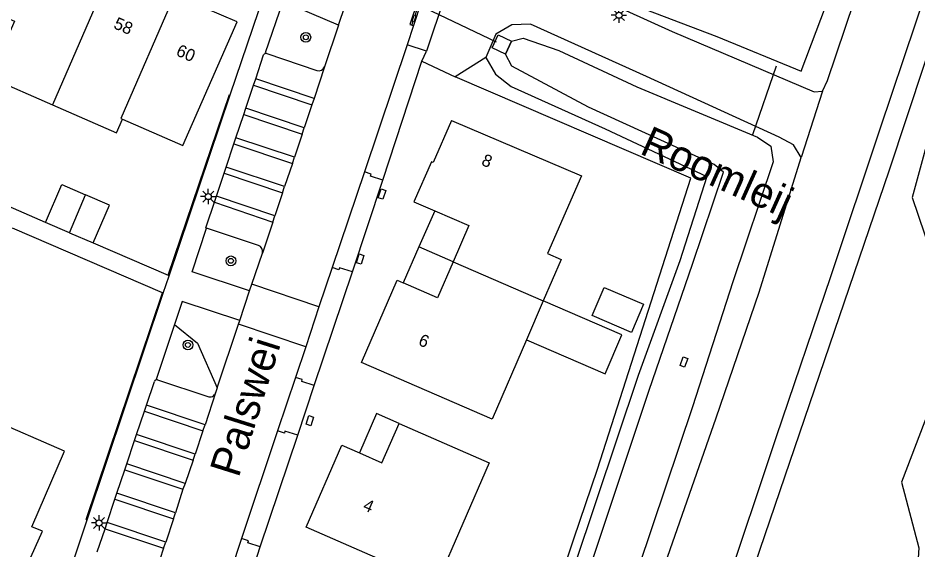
# Model space of a CAD drawing. Extents: x 136000 to 141014, y 402000 to 403500.
# Drawn here: x 138791.4 to 138864.9, y 402799 to 402842.4 of the extents above; entities that cross this region are included whole.
import ezdxf

# ---------------------------------------------------------------- set-up
doc = ezdxf.new("R2010")
doc.units = 0
for name, color, linetype in [('gg-afsc-erfafscheiding', 7, 'Continuous'), ('gg-afsc-hekwerk', 7, 'Continuous'), ('gg-afsc-muur', 7, 'Continuous'), ('gg-anno-huisnummerreeks BGT', 7, 'Continuous'), ('gg-anno-openbare ruimte label', 7, 'Continuous'), ('gg-bbg-bijgebouw', 7, 'Continuous'), ('gg-bbg-hoofdgebouw', 7, 'Continuous'), ('gg-bbg-luifel en loopbrug', 7, 'Continuous'), ('gg-bbg-tussenscheiding', 7, 'Continuous'), ('gg-knt-verharding', 7, 'Continuous'), ('gg-knt-verharding nz', 7, 'Continuous'), ('gg-kntw-bovenkant insteek waterloop', 7, 'Continuous'), ('gg-kntw-waterlijn', 7, 'Continuous'), ('gg-kwrk-duiker nz buis', 7, 'Continuous'), ('gg-kwrk-uitstroombak niveau min 01', 7, 'Continuous'), ('gt-grn-afwateringsgoot', 7, 'Continuous'), ('gt-grn-groengrens', 7, 'Continuous'), ('gt-grn-vlakafsluiter', 7, 'Continuous'), ('gt-symb-afwateringsgoot', 7, 'Continuous'), ('gt-symb-boom', 7, 'Continuous'), ('gt-symb-kolk center center', 7, 'Continuous'), ('gt-symb-lichtmast', 7, 'Continuous')]:
    doc.layers.add(name, color=color, linetype=linetype)

# ---------------------------------------------------------------- blocks, each defined once
blk = doc.blocks.new('gt0-LMAST')
at = {"layer": 'gt-symb-lichtmast'}
for p, q in [((-0.182, 0.173), (-0.447, 0.438)), ((-0.005, 0.246), (-0.005, 0.621)), ((0.172, 0.173), (0.437, 0.438)), ((-0.255, -0.004), (-0.63, -0.004)), ((-0.182, -0.181), (-0.447, -0.446)), ((-0.005, -0.254), (-0.005, -0.629)), ((0.437, -0.446), (0.172, -0.181)), ((0.245, -0.004), (0.62, -0.004))]:
    blk.add_line(p, q, dxfattribs=at)
blk.add_circle((-0.005, -0.004), 0.25, dxfattribs=at)
blk = doc.blocks.new('gt0-BOOM')
at = {"layer": 'gt-symb-boom'}
for radius in [0.4, 0.2]:
    blk.add_circle((0, 0), radius, dxfattribs=at)
blk = doc.blocks.new('gt0-KOLKCC')
at = {"layer": 'gt-symb-kolk center center'}
blk.add_lwpolyline([(-0.375, 0.2), (0.375, 0.2), (0.375, -0.2), (-0.375, -0.2)], close=True, dxfattribs=at)
blk = doc.blocks.new('gt0-AFWGT_1')
at = {"layer": 'gt-symb-afwateringsgoot'}
for p, q in [((-1.076, 0), (-0.726, 0)), ((-0.225, 0), (0.225, 0)), ((0.725, 0), (1.075, 0))]:
    blk.add_line(p, q, dxfattribs=at)
for points in [[(-0.726, 0.075), (-0.225, 0.075), (-0.225, -0.075), (-0.726, -0.075)], [(0.225, 0.075), (0.725, 0.075), (0.725, -0.075), (0.225, -0.075)]]:
    blk.add_lwpolyline(points, close=True, dxfattribs=at)

msp = doc.modelspace()

# ---------------------------------------------------------------- linework, layer by layer
at = {"layer": 'gg-afsc-erfafscheiding'}
msp.add_line((138793.674, 402825.701), (138772.4, 402834.905), dxfattribs=at)
at = {"layer": 'gg-afsc-hekwerk'}
for p, q in [((138846.328, 402829.309), (138827.086, 402837.563)), ((138803.683, 402821.388), (138808.662, 402836.135)), ((138803.221, 402819.954), (138790.965, 402825.236)), ((138797.537, 402824.016), (138803.683, 402821.388)), ((138796.98, 402801.45), (138803.221, 402819.954))]:
    msp.add_line(p, q, dxfattribs=at)
at = {"layer": 'gg-afsc-muur'}
msp.add_line((138836.763, 402799.873), (138838.701, 402805.572), dxfattribs=at)
at = {"layer": 'gg-bbg-bijgebouw'}
for q in [(138793.674, 402825.701), (138797.537, 402824.016)]:
    msp.add_line((138795.606, 402824.858), q, dxfattribs=at)
for points in [[(138793.674, 402825.701), (138795.002, 402828.777), (138796.937, 402827.942)], [(138797.537, 402824.016), (138798.871, 402827.107), (138796.937, 402827.942)], [(138842.467, 402819.014), (138841.483, 402816.723), (138838.268, 402818.092), (138839.252, 402820.383), (138842.467, 402819.014)]]:
    msp.add_lwpolyline(points, dxfattribs=at)
at = {"layer": 'gg-bbg-hoofdgebouw'}
msp.add_line((138834.279, 402819.292), (138832.902, 402816.111), dxfattribs=at)
for points in [[(138799.936, 402834.117), (138804.88, 402831.961), (138809.299, 402842.059), (138804.199, 402844.276)], [(138788.089, 402843.411), (138791.122, 402842.105), (138789.132, 402837.51), (138794.229, 402835.291)], [(138794.229, 402835.291), (138799.458, 402833.015), (138799.936, 402834.117)], [(138826.779, 402834.023), (138825.297, 402830.584), (138825.158, 402830.643), (138823.724, 402827.383), (138825.416, 402826.648)], [(138826.779, 402834.023), (138837.389, 402829.501), (138834.628, 402823.156), (138835.743, 402822.673), (138834.279, 402819.292)], [(138825.416, 402826.648), (138828.201, 402825.438), (138826.92, 402822.492)], [(138826.92, 402822.492), (138825.639, 402819.546), (138822.852, 402820.758)], [(138832.902, 402816.111), (138830.104, 402809.651), (138819.441, 402814.279), (138822.354, 402820.974), (138822.852, 402820.758)], [(138782.709, 402806.602), (138786.556, 402804.929), (138783.925, 402798.901), (138785.77, 402798.096), (138785.533, 402797.539), (138789.204, 402795.949), (138789.442, 402796.5), (138791.278, 402795.705), (138793.403, 402800.492), (138792.54, 402800.865), (138795.21, 402807.032), (138789.064, 402809.693), (138789.885, 402811.595), (138785.691, 402813.413)], [(138822.506, 402809.286), (138829.872, 402806.082), (138825.563, 402796.184), (138814.928, 402800.825), (138817.834, 402807.515), (138819.272, 402806.886)], [(138819.272, 402806.886), (138821.109, 402806.082), (138822.506, 402809.286)]]:
    msp.add_lwpolyline(points, dxfattribs=at)
at = {"layer": 'gg-bbg-luifel en loopbrug'}
for p, q in [((138825.416, 402826.648), (138824.134, 402823.703)), ((138824.134, 402823.703), (138822.852, 402820.758)), ((138826.92, 402822.492), (138824.134, 402823.703))]:
    msp.add_line(p, q, dxfattribs=at)
for points in [[(138832.902, 402816.111), (138839.324, 402813.346), (138840.692, 402816.515), (138834.279, 402819.292)], [(138822.506, 402809.286), (138820.658, 402810.091), (138819.272, 402806.886)]]:
    msp.add_lwpolyline(points, dxfattribs=at)
at = {"layer": 'gg-bbg-tussenscheiding'}
for p, q in [((138799.099, 402846.494), (138794.229, 402835.291)), ((138795.606, 402824.858), (138796.937, 402827.942)), ((138826.92, 402822.492), (138834.279, 402819.292))]:
    msp.add_line(p, q, dxfattribs=at)
msp.add_lwpolyline([(138804.199, 402844.276), (138799.806, 402834.173), (138799.936, 402834.117)], dxfattribs=at)
at = {"layer": 'gg-knt-verharding'}
for p, q in [((138831.394, 402859.571), (138824.74, 402839.664)), ((138817.575, 402841.787), (138818.12, 402843.405)), ((138817.575, 402841.787), (138816.429, 402838.388)), ((138823.681, 402841.749), (138823.16, 402840.193)), ((138823.16, 402840.193), (138819.677, 402829.825)), ((138824.74, 402839.664), (138823.16, 402840.193)), ((138810.81, 402837.415), (138811.459, 402839.358)), ((138811.714, 402839.481), (138815.8, 402838.084)), ((138810.005, 402835.005), (138810.634, 402836.889)), ((138810.634, 402836.889), (138810.81, 402837.415)), ((138803.743, 402821.345), (138808.738, 402836.109)), ((138809.837, 402834.504), (138810.005, 402835.005)), ((138809.203, 402832.606), (138809.837, 402834.504)), ((138809.038, 402832.111), (138809.203, 402832.606)), ((138808.403, 402830.21), (138809.038, 402832.111)), ((138807.606, 402827.825), (138808.241, 402829.724)), ((138808.241, 402829.724), (138808.403, 402830.21)), ((138819.677, 402829.825), (138817.055, 402822.02)), ((138818.698, 402821.655), (138821.192, 402829.135)), ((138807.443, 402827.337), (138807.606, 402827.825)), ((138811.031, 402823.812), (138806.804, 402825.22)), ((138810.505, 402820.666), (138811.363, 402823.199)), ((138817.055, 402822.02), (138815.977, 402818.812)), ((138803.271, 402819.928), (138803.743, 402821.345)), ((138809.522, 402817.692), (138810.316, 402820.109)), ((138810.316, 402820.109), (138810.505, 402820.666)), ((138815.977, 402818.812), (138810.505, 402820.666)), ((138797.062, 402801.422), (138803.271, 402819.928)), ((138815.977, 402818.812), (138814.89, 402815.543)), ((138807.672, 402812.195), (138809.418, 402817.384)), ((138809.418, 402817.384), (138809.522, 402817.692)), ((138814.89, 402815.543), (138809.418, 402817.384)), ((138814.89, 402815.543), (138814.058, 402813.051)), ((138801.898, 402810.784), (138802.548, 402812.725)), ((138802.799, 402812.847), (138806.9, 402811.484)), ((138814.058, 402813.051), (138812.603, 402808.695)), ((138807.672, 402812.195), (138807.534, 402811.782)), ((138814.239, 402808.329), (138815.586, 402812.381)), ((138801.736, 402810.301), (138801.898, 402810.784)), ((138801.099, 402808.398), (138801.736, 402810.301)), ((138800.931, 402807.898), (138801.099, 402808.398)), ((138812.603, 402808.695), (138809.665, 402799.898)), ((138800.295, 402805.997), (138800.931, 402807.898)), ((138799.492, 402803.599), (138800.132, 402805.509)), ((138800.132, 402805.509), (138800.295, 402805.997)), ((138798.689, 402801.203), (138799.326, 402803.104)), ((138799.326, 402803.104), (138799.492, 402803.599)), ((138793.676, 402791.328), (138797.062, 402801.422)), ((138798.519, 402800.695), (138798.689, 402801.203)), ((138797.889, 402798.814), (138798.519, 402800.695)), ((138809.665, 402799.898), (138808.209, 402795.538)), ((138809.843, 402795.187), (138811.186, 402799.212))]:
    msp.add_line(p, q, dxfattribs=at)
for points in [[(138808.738, 402836.109), (138811.532, 402844.367), (138811.485, 402844.387)], [(138817.575, 402841.787), (138813.013, 402843.731), (138811.596, 402839.521), (138811.714, 402839.481)], [(138821.192, 402829.135), (138820.173, 402829.473), (138820.229, 402829.64), (138819.677, 402829.825)], [(138806.804, 402825.22), (138806.743, 402825.24), (138806.806, 402825.429), (138807.443, 402827.337)], [(138810.316, 402820.109), (138805.623, 402821.676), (138806.804, 402825.22)], [(138818.698, 402821.655), (138817.663, 402821.998), (138817.608, 402821.834), (138817.055, 402822.02)], [(138809.522, 402817.692), (138804.812, 402819.246), (138804.181, 402817.354)], [(138804.181, 402817.354), (138802.691, 402812.883), (138802.799, 402812.847)], [(138815.586, 402812.381), (138814.569, 402812.707), (138814.608, 402812.867), (138814.058, 402813.051)], [(138814.239, 402808.329), (138813.203, 402808.657), (138813.159, 402808.509), (138812.603, 402808.695)], [(138811.186, 402799.212), (138810.164, 402799.545), (138810.214, 402799.715), (138809.665, 402799.898)]]:
    msp.add_lwpolyline(points, dxfattribs=at)
for centre, radius, start, end in [((138811.675, 402839.237), 0.247, 80.85781, 150.64314), ((138815.96, 402838.555), 0.497, 251.17163, 340.41796), ((138810.883, 402823.336), 0.499, 344.09249, 72.78735), ((138802.738, 402812.654), 0.203, 72.41589, 159.42878), ((138807.07, 402811.945), 0.491, 249.71402, 340.63599)]:
    msp.add_arc(centre, radius, start, end, dxfattribs=at)
at = {"layer": 'gg-knt-verharding nz'}
for p, q in [((138816.429, 402838.388), (138815.574, 402835.806)), ((138810.634, 402836.889), (138815.406, 402835.295)), ((138815.574, 402835.806), (138810.81, 402837.415)), ((138815.574, 402835.806), (138815.406, 402835.295)), ((138814.773, 402833.406), (138810.005, 402835.005)), ((138815.406, 402835.295), (138814.773, 402833.406)), ((138809.837, 402834.504), (138814.613, 402832.908)), ((138814.613, 402832.908), (138814.773, 402833.406)), ((138813.974, 402831.008), (138809.203, 402832.606)), ((138814.613, 402832.908), (138813.974, 402831.008)), ((138809.038, 402832.111), (138813.811, 402830.512)), ((138813.811, 402830.512), (138813.974, 402831.008)), ((138813.811, 402830.512), (138813.169, 402828.619)), ((138808.241, 402829.724), (138813.008, 402828.117)), ((138813.169, 402828.619), (138808.403, 402830.21)), ((138813.008, 402828.117), (138812.37, 402826.225)), ((138813.008, 402828.117), (138813.169, 402828.619)), ((138807.443, 402827.337), (138812.209, 402825.728)), ((138812.37, 402826.225), (138807.606, 402827.825)), ((138812.209, 402825.728), (138812.37, 402826.225)), ((138812.209, 402825.728), (138811.363, 402823.199)), ((138807.534, 402811.782), (138806.686, 402809.185)), ((138806.686, 402809.185), (138801.898, 402810.784)), ((138801.736, 402810.301), (138806.49, 402808.692)), ((138806.49, 402808.692), (138806.686, 402809.185)), ((138805.869, 402806.794), (138801.099, 402808.398)), ((138806.49, 402808.692), (138805.869, 402806.794)), ((138800.931, 402807.898), (138805.698, 402806.3)), ((138805.698, 402806.3), (138805.869, 402806.794)), ((138805.698, 402806.3), (138805.064, 402804.395)), ((138800.132, 402805.509), (138804.874, 402803.923)), ((138805.064, 402804.395), (138800.295, 402805.997)), ((138804.874, 402803.923), (138804.269, 402802.005)), ((138805.064, 402804.395), (138804.874, 402803.923)), ((138799.326, 402803.104), (138804.101, 402801.509)), ((138804.269, 402802.005), (138799.492, 402803.599)), ((138804.101, 402801.509), (138804.269, 402802.005)), ((138803.474, 402799.615), (138798.689, 402801.203)), ((138804.101, 402801.509), (138803.474, 402799.615)), ((138798.519, 402800.695), (138803.3, 402799.12)), ((138803.3, 402799.12), (138803.474, 402799.615)), ((138803.3, 402799.12), (138802.671, 402797.223))]:
    msp.add_line(p, q, dxfattribs=at)
at = {"layer": 'gg-kntw-bovenkant insteek waterloop'}
for points in [[(138923.273, 403022.114), (138921.601, 403014.06), (138917.844, 403002.289), (138913.651, 402990.036), (138909.307, 402977.07), (138905.495, 402964.25), (138901.314, 402951.952), (138896.74, 402939.092), (138892.466, 402925.647), (138888.048, 402912.854), (138883.813, 402899.763), (138879.148, 402886.16), (138875.033, 402873.13), (138870.467, 402859.274), (138861.732, 402833.301), (138857.709, 402821.248), (138853.281, 402808.197), (138848.956, 402795.256), (138844.464, 402782.826), (138840.135, 402770.09), (138835.937, 402757.486), (138831.41, 402745.288), (138828.481, 402735.709), (138828.983, 402734.858)], [(138857.068, 402836.404), (138857.481, 402837.274), (138861.835, 402850.264), (138866.038, 402862.98), (138870.259, 402875.507), (138874.215, 402887.521), (138875.695, 402890.249)], [(138835.805, 402855.68), (138833.943, 402850.721), (138834.398, 402849.878), (138835.502, 402845.51), (138844.793, 402841.259), (138856.368, 402836.356), (138857.068, 402836.404)], [(138855.318, 402830.989), (138854.7, 402832.026), (138853.536, 402832.639), (138842.702, 402837.588), (138833.223, 402841.867), (138831.716, 402841.819), (138830.414, 402841.062), (138829.579, 402839.157)], [(138829.579, 402839.157), (138830.385, 402837.798), (138831.655, 402836.782), (138839.317, 402833.328), (138847.622, 402829.442), (138845.427, 402822.574), (138842.018, 402813.204), (138835.124, 402792.579), (138831.473, 402781.56), (138829.507, 402774.875), (138821.101, 402778.357), (138812.012, 402782.03), (138810.712, 402782.109)], [(138832.203, 402761.234), (138838.025, 402778.806), (138841.664, 402790.517), (138848.392, 402809.752), (138851.882, 402820.017), (138855.318, 402830.989)]]:
    msp.add_lwpolyline(points, dxfattribs=at)
at = {"layer": 'gg-kntw-waterlijn'}
for points in [[(138923.659, 403015.297), (138901.666, 402948.21), (138862.486, 402829.877), (138830.453, 402735.987)], [(138869.79, 402890.687), (138854.566, 402847.224), (138845.081, 402851.397), (138836.179, 402854.979), (138835.045, 402851.545), (138835.323, 402850.767), (138841.61, 402847.908), (138841.214, 402843.62), (138848.446, 402840.859), (138855.321, 402838.041), (138858.138, 402845.539), (138861.81, 402856.484), (138865.749, 402867.531)], [(138836.32, 402792.182), (138842.913, 402812.012), (138846.44, 402822.293), (138848.989, 402829.79), (138848.224, 402830.434), (138837.965, 402835.108), (138831.701, 402838.446), (138831.19, 402839.426), (138831.679, 402840.478), (138832.635, 402840.722), (138835.56, 402839.718), (138841.913, 402836.756), (138851.757, 402832.663), (138852.857, 402831.91), (138853.046, 402830.634), (138849.733, 402820.853), (138846.447, 402810.643), (138839.857, 402790.986)], [(138866.34, 402834.902), (138864.364, 402827.738), (138867.912, 402817.323)], [(138865.764, 402810.407), (138863.503, 402804.5), (138864.918, 402799.149), (138864.612, 402794.445), (138862.375, 402784.227), (138861.419, 402781.283), (138855.774, 402774.842), (138851.917, 402769.609), (138850.353, 402766.429), (138848.95, 402759.548), (138846.21, 402751.531), (138844.662, 402746.105), (138840.05, 402736.042), (138831.758, 402735.358)]]:
    msp.add_lwpolyline(points, dxfattribs=at)
at = {"layer": 'gg-kwrk-duiker nz buis'}
for p, q in [((138810.784, 402849.837), (138830.436, 402840.434)), ((138853.269, 402838.451), (138851.359, 402832.833))]:
    msp.add_line(p, q, dxfattribs=at)
at = {"layer": 'gg-kwrk-uitstroombak niveau min 01'}
msp.add_lwpolyline([(138830.119, 402839.938), (138830.609, 402840.99), (138831.679, 402840.478), (138831.19, 402839.426), (138830.119, 402839.938)], dxfattribs=at)
at = {"layer": 'gt-grn-afwateringsgoot'}
msp.add_line((138824.326, 402843.679), (138823.681, 402841.749), dxfattribs=at)
msp.add_lwpolyline([(138824.326, 402843.679), (138824.054, 402843.77), (138823.385, 402841.848), (138823.681, 402841.749)], dxfattribs=at)
at = {"layer": 'gt-grn-groengrens'}
for p, q in [((138824.378, 402838.848), (138824.74, 402839.664)), ((138829.579, 402839.157), (138827.086, 402837.563)), ((138821.192, 402829.135), (138824.378, 402838.848)), ((138824.378, 402838.848), (138827.086, 402837.563)), ((138857.068, 402836.404), (138855.318, 402830.989)), ((138838.701, 402805.572), (138846.328, 402829.309)), ((138815.586, 402812.381), (138818.698, 402821.655)), ((138803.743, 402821.345), (138803.683, 402821.388)), ((138803.221, 402819.954), (138803.271, 402819.928)), ((138811.186, 402799.212), (138814.239, 402808.329)), ((138796.98, 402801.45), (138797.062, 402801.422)), ((138828.84, 402776.18), (138836.763, 402799.873))]:
    msp.add_line(p, q, dxfattribs=at)
msp.add_lwpolyline([(138804.181, 402817.354), (138806.062, 402815.848), (138807.672, 402812.195)], dxfattribs=at)
at = {"layer": 'gt-grn-vlakafsluiter'}
msp.add_line((138808.662, 402836.135), (138808.738, 402836.109), dxfattribs=at)

# ---------------------------------------------------------------- block references
at = {"layer": 'gt-symb-afwateringsgoot', "xscale": 1.0000035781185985, "yscale": 1.0000035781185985, "rotation": 72.33963857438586}
msp.add_blockref('gt0-AFWGT_1', (138823.883, 402842.795), dxfattribs=at)
at = {"layer": 'gt-symb-boom'}
for p in [(138814.901, 402840.802), (138808.789, 402822.559), (138805.281, 402815.699)]:
    msp.add_blockref('gt0-BOOM', p, dxfattribs=at)
at = {"layer": 'gt-symb-kolk center center'}
for p, rotation in [((138821.118, 402828.004), -108.50129879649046), ((138819.346, 402822.708), -107.32995543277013), ((138845.753, 402814.305), 70.1665012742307), ((138815.231, 402809.525), -108.60337526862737)]:
    msp.add_blockref('gt0-KOLKCC', p, dxfattribs=dict(at, rotation=rotation))
at = {"layer": 'gt-symb-lichtmast'}
for p in [(138840.457, 402842.604), (138806.947, 402827.807), (138798.038, 402801.177)]:
    msp.add_blockref('gt0-LMAST', p, dxfattribs=at)

# ---------------------------------------------------------------- texts
at = {"layer": 'gg-anno-huisnummerreeks BGT'}
for s, rotation, p in [('58', 336.5, (138799.142, 402841.568)), ('60', 336.5, (138804.242, 402839.35)), ('8', 336.7, (138829.156, 402830.415)), ('6', 336.5, (138824.009, 402815.728)), ('4', 336.5, (138819.495, 402802.272))]:
    msp.add_text(s, height=1, rotation=rotation, dxfattribs=at).set_placement(p)
at = {"layer": 'gg-anno-openbare ruimte label'}
for s, rotation, p in [('Roomleij', 335.8, (138842.051, 402831.346)), ('Palswei', 72.5, (138809.411, 402804.795))]:
    msp.add_text(s, height=2.5, rotation=rotation, dxfattribs=at).set_placement(p)

doc.saveas('drawing.dxf')
